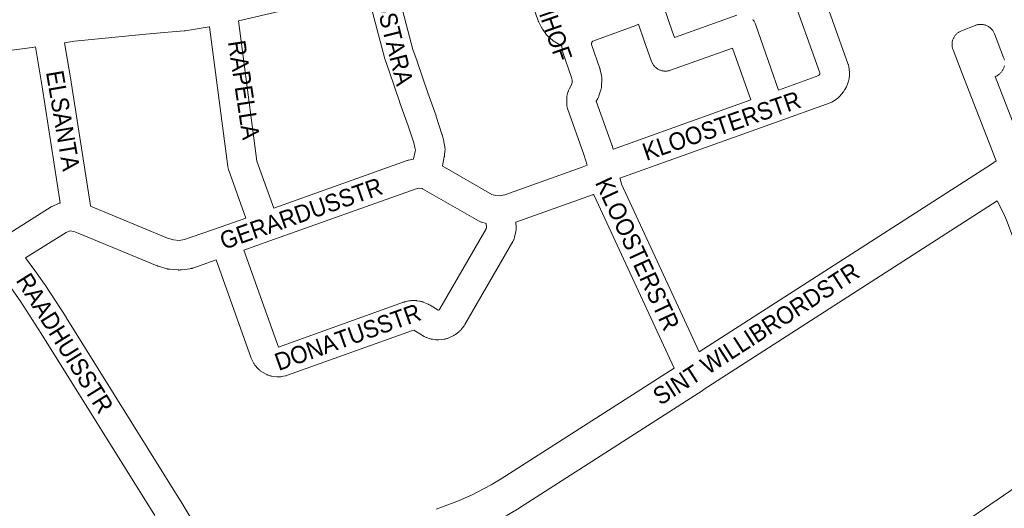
# Model space of a CAD drawing. Header units: metres. Extents: x 123819 to 142731, y 393440 to 405763.
# Tile 303 of 346: x 137635 to 138069, y 400032 to 400248. Entities that reach past the tile are written whole.
import ezdxf
from ezdxf.enums import TextEntityAlignment as Align

# ---------------------------------------------------------------- set-up
doc = ezdxf.new("R2010")
doc.units = ezdxf.units.M
doc.header["$MEASUREMENT"] = 0
for name, color, linetype, lineweight in [('gs-anno-wegen algemeen tekst', 7, 'Continuous', 0), ('gs-knt-aanvullende hoofdweg', 7, 'Continuous', 0), ('gs-knt-wegen algemeen', 7, 'Continuous', 0)]:
    doc.layers.add(name, color=color, linetype=linetype, lineweight=lineweight)
doc.styles.add('Style-Arial', font='arial.ttf')

msp = doc.modelspace()

# ---------------------------------------------------------------- linework, layer by layer
at = {"layer": 'gs-knt-aanvullende hoofdweg', "color": 7, "linetype": 'Continuous', "flags": 128}
for points in [[(137934.92, 400101.27), (138063.71, 400184.01), (138065.83, 400185.46)], [(138066.28, 400167.81), (137936.65, 400084.53), (137936.64, 400084.52), (137855.67, 400032.64), (137855.48, 400032.52), (137850.75, 400029.7), (137850.56, 400029.58), (137850.36, 400029.48), (137841.28, 400024.76), (137841.17, 400024.7), (137841.17, 400024.7), (137841.17, 400024.7)], [(137818.93, 400032.1), (137828.12, 400035.39), (137834.58, 400038.2), (137843.23, 400042.7), (137847.66, 400045.35), (137923.86, 400094.17)]]:
    msp.add_lwpolyline(points, dxfattribs=at)
at = {"layer": 'gs-knt-wegen algemeen', "color": 7, "linetype": 'Continuous', "flags": 128}
for points in [[(137986.66, 400266.75), (138000.59, 400227.89), (138000.67, 400227.65), (138000.74, 400227.4), (138000.81, 400227.16), (138000.86, 400226.91), (138001.04, 400225.62), (138001.12, 400224.32), (138001.07, 400223.02), (138000.91, 400221.72), (138000.63, 400220.45), (138000.24, 400219.2), (137999.74, 400218), (137999.14, 400216.84), (137998.43, 400215.75), (137997.63, 400214.72), (137996.74, 400213.76), (137995.77, 400212.89), (137994.73, 400212.11), (137993.62, 400211.43), (137993.39, 400211.31), (137993.15, 400211.2), (137992.91, 400211.09), (137992.66, 400211), (137968.11, 400202.14), (137901.55, 400178.41), (137899.96, 400177.77), (137899.98, 400177.6), (137900.63, 400175.09), (137934.92, 400101.27)], [(137801.86, 400260.33), (137808.64, 400234.53), (137810.55, 400229.28), (137810.59, 400229.15), (137815.26, 400215.37), (137818.9, 400205.19), (137818.96, 400205.02), (137821.49, 400197.24), (137821.55, 400197.04), (137821.61, 400196.83), (137822.27, 400194.22), (137822.32, 400194), (137822.36, 400193.78), (137822.75, 400191.61), (137822.8, 400191.33), (137822.83, 400191.04), (137822.85, 400190.75), (137822.85, 400190.46), (137822.85, 400190.17), (137822.83, 400189.89), (137822.66, 400187.98), (137822.63, 400187.69), (137822.58, 400187.41), (137822.53, 400187.13), (137821.67, 400183.27), (137821.64, 400183.18)], [(137874.31, 400235.99), (137874.17, 400236.07), (137870.54, 400238.34), (137870.31, 400238.49), (137870.08, 400238.65), (137869.86, 400238.82), (137869.65, 400239), (137868.23, 400240.27), (137868.02, 400240.47), (137867.82, 400240.67), (137867.63, 400240.89), (137867.45, 400241.11), (137867.27, 400241.34), (137865.9, 400243.25), (137865.75, 400243.47), (137865.61, 400243.7), (137865.47, 400243.94), (137865.35, 400244.18), (137864.08, 400246.76), (137863.97, 400247), (137863.87, 400247.24), (137863.78, 400247.49), (137859.54, 400259.69)], [(137958.47, 400247.68), (137958.67, 400247.45), (137958.86, 400247.2), (137959.04, 400246.94), (137959.2, 400246.68), (137959.35, 400246.41), (137959.49, 400246.13), (137959.61, 400245.84), (137959.72, 400245.55), (137969.89, 400216.62), (137987.56, 400223), (137987.65, 400223.09), (137987.74, 400223.19), (137987.82, 400223.29), (137987.89, 400223.4), (137987.95, 400223.52), (137988, 400223.64), (137988.04, 400223.77), (137988.07, 400223.9), (137988.09, 400224.03), (137988.1, 400224.16), (137974.68, 400261.58)], [(137788.95, 400258.26), (137767.9, 400254.86), (137751.52, 400251.62), (137731.83, 400247.09)], [(137808.98, 400186.24), (137809.01, 400186.32), (137809.73, 400189.55), (137809.78, 400190.17), (137809.59, 400191.25), (137809.04, 400193.42), (137806.6, 400200.9), (137802.98, 400211.05), (137802.95, 400211.14), (137798.28, 400224.9), (137796.3, 400230.36), (137796.2, 400230.65), (137796.12, 400230.93), (137788.95, 400258.26)], [(137919.34, 400253.3), (137922.94, 400242.55), (137922.94, 400242.55), (137922.94, 400242.54), (137923.94, 400239.75), (137951.4, 400249.53)], [(137731.83, 400247.09), (137739.93, 400185.31), (137747.35, 400164.63)], [(137719.05, 400244.43), (137719.04, 400244.43), (137718.84, 400244.39), (137708.31, 400242.73), (137708.09, 400242.7), (137707.86, 400242.68), (137699.08, 400241.91), (137691.02, 400241.21), (137659.47, 400238.07), (137655.19, 400237.45)], [(137735.08, 400160.26), (137727.44, 400181.57), (137727.35, 400181.83), (137727.27, 400182.1), (137727.21, 400182.37), (137727.15, 400182.64), (137727.11, 400182.92), (137719.05, 400244.43)], [(137957.64, 400212.23), (137949.61, 400235.07), (137922.18, 400225.3), (137921.88, 400225.2), (137921.57, 400225.12), (137921.26, 400225.05), (137920.94, 400225), (137920.63, 400224.96), (137920.31, 400224.93), (137919.99, 400224.93), (137919.67, 400224.94), (137919.35, 400224.96), (137919.04, 400225), (137918.72, 400225.05), (137918.41, 400225.12), (137918.1, 400225.21), (137917.8, 400225.31), (137917.5, 400225.42), (137917.21, 400225.55), (137916.92, 400225.7), (137916.65, 400225.86), (137916.38, 400226.03), (137916.12, 400226.21), (137915.87, 400226.41), (137915.62, 400226.62), (137915.39, 400226.84), (137915.17, 400227.07), (137914.96, 400227.31), (137914.77, 400227.56), (137914.58, 400227.82), (137914.41, 400228.09), (137914.26, 400228.37), (137914.11, 400228.65), (137913.98, 400228.95), (137913.87, 400229.24), (137910.66, 400238.22), (137910.61, 400238.35), (137908.18, 400245.62), (137908.06, 400245.55), (137907.8, 400245.41), (137907.54, 400245.28), (137907.27, 400245.16), (137907, 400245.05), (137888.02, 400238.11), (137887.62, 400237.69), (137887.5, 400237.42), (137887.44, 400237.29), (137887.36, 400236.7), (137891.04, 400226.15), (137891.11, 400225.94), (137891.17, 400225.73), (137891.22, 400225.52), (137891.81, 400223.06), (137891.87, 400222.77), (137891.92, 400222.48), (137891.95, 400222.19), (137891.98, 400221.9), (137891.99, 400221.61), (137891.98, 400221.32), (137891.88, 400218.5), (137891.87, 400218.2), (137891.83, 400217.89), (137891.79, 400217.59), (137891.72, 400217.29), (137891.65, 400216.99), (137891.56, 400216.69), (137890.68, 400214.02), (137890.58, 400213.74), (137890.47, 400213.47), (137890.34, 400213.2), (137890.21, 400212.94), (137889.52, 400211.68), (137896.38, 400192.5), (137896.44, 400192.32), (137896.5, 400192.15), (137896.96, 400190.6), (137897.04, 400190.63), (137957.64, 400212.23)], [(138065.83, 400185.46), (138050.84, 400223.85), (138046.77, 400234.27), (138046.66, 400234.57), (138046.57, 400234.86), (138046.49, 400235.16), (138046.43, 400235.46), (138046.38, 400235.77), (138046.35, 400236.08), (138046.33, 400236.39), (138046.32, 400236.7), (138046.33, 400237.01), (138046.36, 400237.32), (138046.4, 400237.62), (138046.45, 400237.93), (138046.52, 400238.23), (138046.6, 400238.53), (138046.7, 400238.82), (138046.81, 400239.11), (138046.93, 400239.4), (138047.07, 400239.67), (138047.22, 400239.94), (138047.39, 400240.21), (138047.56, 400240.46), (138047.75, 400240.71), (138047.95, 400240.95), (138048.16, 400241.17), (138048.38, 400241.39), (138048.61, 400241.6), (138048.85, 400241.79), (138049.1, 400241.98), (138049.36, 400242.15), (138049.63, 400242.31), (138049.9, 400242.45), (138050.18, 400242.59), (138050.46, 400242.71), (138056.56, 400245.09), (138056.86, 400245.2), (138057.17, 400245.29), (138057.48, 400245.37), (138057.79, 400245.43), (138058.11, 400245.48), (138058.42, 400245.51), (138058.74, 400245.53), (138059.06, 400245.53), (138059.38, 400245.52), (138059.7, 400245.49), (138060.02, 400245.44), (138060.33, 400245.38), (138060.64, 400245.3), (138060.95, 400245.21), (138061.25, 400245.11), (138061.54, 400244.99), (138061.83, 400244.85), (138062.12, 400244.7), (138062.39, 400244.54), (138062.66, 400244.36), (138062.91, 400244.17), (138063.16, 400243.97), (138063.4, 400243.76), (138063.63, 400243.53), (138063.84, 400243.3), (138064.05, 400243.05), (138064.24, 400242.79), (138064.42, 400242.53), (138064.58, 400242.26), (138064.73, 400241.97), (138064.87, 400241.69), (138064.99, 400241.39), (138069.07, 400230.96), (138069.17, 400230.67), (138069.26, 400230.38), (138069.34, 400230.08), (138069.4, 400229.77)], [(137655.19, 400237.45), (137658.07, 400220.16), (137658.08, 400220.1), (137666.47, 400166.61), (137666.5, 400166.36), (137666.52, 400166.11), (137666.54, 400165.85), (137666.54, 400165.6), (137666.54, 400165.47)], [(137642.3, 400235.59), (137640.98, 400235.4), (137640.91, 400235.39), (137611.61, 400231.51)], [(137653.24, 400166.91), (137645.22, 400218.05), (137642.3, 400235.59)], [(137885.46, 400183.55), (137884.06, 400188.28), (137876.86, 400208.42), (137876.77, 400208.69), (137876.69, 400208.96), (137876.63, 400209.24), (137876.57, 400209.51), (137876.53, 400209.79), (137876.5, 400210.07), (137876.48, 400210.35), (137876.48, 400210.64), (137876.49, 400212.82), (137876.49, 400213.12), (137876.51, 400213.41), (137876.55, 400213.71), (137876.6, 400214), (137876.66, 400214.29), (137876.73, 400214.57), (137877.03, 400215.63), (137877.12, 400215.91), (137877.21, 400216.18), (137877.32, 400216.45), (137877.45, 400216.72), (137877.58, 400216.97), (137878.5, 400218.66), (137878.9, 400219.89), (137878.94, 400220.9), (137878.63, 400222.18), (137874.79, 400233.21), (137874.7, 400233.48), (137874.63, 400233.76), (137874.56, 400234.04), (137874.51, 400234.32), (137874.47, 400234.61), (137874.33, 400235.86), (137874.31, 400235.99)], [(138069.38, 400227.31), (138069.32, 400227.01), (138069.23, 400226.71), (138069.14, 400226.41), (138069.02, 400226.13), (138068.9, 400225.84), (138068.76, 400225.56), (138068.61, 400225.29), (138068.45, 400225.03), (138068.27, 400224.77), (138068.08, 400224.53), (138067.89, 400224.29), (138067.67, 400224.06), (138067.45, 400223.85), (138067.22, 400223.64), (138066.98, 400223.44), (138066.73, 400223.26), (138066.47, 400223.09), (138066.21, 400222.93), (138065.94, 400222.78), (138065.66, 400222.65), (138065.37, 400222.53), (138065.34, 400222.52), (138076.86, 400193)], [(137747.35, 400164.63), (137806.13, 400185.53), (137806.35, 400185.6), (137806.58, 400185.67), (137806.81, 400185.73), (137808.92, 400186.23), (137808.98, 400186.24)], [(137821.64, 400183.18), (137843.48, 400170.67), (137845.22, 400170.16), (137847.06, 400170.05), (137847.7, 400170.13), (137849.21, 400170.53), (137883.25, 400182.61), (137885.46, 400183.55)], [(137841.05, 400157.81), (137839.05, 400158.4), (137838.77, 400158.5), (137838.48, 400158.6), (137838.21, 400158.72), (137837.93, 400158.85), (137837.67, 400159), (137812.89, 400173.18), (137812.75, 400173.22), (137810.98, 400173.33), (137810.16, 400173.14), (137745.6, 400150.18), (137734.19, 400146.13)], [(137888.37, 400170.64), (137888.17, 400170.56), (137887.98, 400170.48), (137887.79, 400170.41), (137854.06, 400158.44)], [(137923.86, 400094.17), (137888.57, 400170.14), (137888.45, 400170.41), (137888.37, 400170.64)], [(138106.41, 400063.62), (138070.29, 400159.33), (138069.04, 400162.39), (138066.28, 400167.81)], [(137630.02, 400153.07), (137649.29, 400165.12), (137649.52, 400165.26), (137649.75, 400165.38), (137649.99, 400165.5), (137652.2, 400166.53), (137652.47, 400166.65), (137652.75, 400166.76), (137653.04, 400166.85), (137653.24, 400166.91)], [(137666.54, 400165.47), (137700.57, 400151.38), (137703.21, 400150.6), (137705.61, 400150.41), (137708.03, 400150.74), (137723.7, 400156.21), (137735.08, 400160.26)], [(137734.19, 400146.13), (137749.5, 400103.45), (137804.52, 400123.14), (137804.77, 400123.22), (137805.02, 400123.29), (137805.27, 400123.35), (137806.9, 400123.73), (137807.16, 400123.78), (137807.42, 400123.82), (137807.68, 400123.85), (137807.95, 400123.88), (137808.21, 400123.89), (137809.39, 400123.91), (137809.67, 400123.91), (137809.95, 400123.9), (137810.22, 400123.87), (137810.49, 400123.84), (137811.66, 400123.66), (137811.93, 400123.62), (137812.2, 400123.56), (137812.47, 400123.49), (137812.73, 400123.41), (137812.99, 400123.32), (137813.24, 400123.22), (137815.41, 400122.29), (137815.63, 400122.19), (137815.85, 400122.09), (137816.06, 400121.97), (137816.27, 400121.85), (137819.75, 400119.71), (137819.98, 400119.73), (137820.21, 400119.84), (137820.51, 400120.23), (137841.01, 400155.56), (137841.14, 400156.17), (137841.05, 400157.81)], [(137854.06, 400158.44), (137854.19, 400155.99), (137854.19, 400155.71), (137854.19, 400155.42), (137854.17, 400155.13), (137854.14, 400154.85), (137854.1, 400154.57), (137854.05, 400154.29), (137853.52, 400151.82), (137853.45, 400151.54), (137853.37, 400151.26), (137853.28, 400150.98), (137853.17, 400150.71), (137853.06, 400150.44), (137852.93, 400150.18), (137852.79, 400149.92)], [(137721.91, 400141.8), (137711.7, 400138.23), (137711.45, 400138.15), (137711.2, 400138.08), (137710.95, 400138.02), (137710.69, 400137.97), (137710.43, 400137.93), (137706.67, 400137.42), (137706.4, 400137.39), (137706.13, 400137.37), (137705.85, 400137.36), (137705.58, 400137.36), (137705.31, 400137.38), (137701.53, 400137.67), (137701.26, 400137.69), (137700.98, 400137.73), (137700.71, 400137.78), (137700.45, 400137.84), (137700.18, 400137.92), (137696.55, 400138.99), (137696.33, 400139.06), (137696.11, 400139.13), (137695.9, 400139.22), (137661.09, 400153.64), (137659.63, 400154.13), (137658.42, 400154.44), (137657.43, 400154.55), (137657.16, 400154.48), (137655.86, 400153.87), (137638, 400142.7)], [(137852.79, 400149.92), (137831.56, 400113.32), (137831.4, 400113.07), (137831.24, 400112.83), (137831.07, 400112.6), (137829.95, 400111.16), (137829.78, 400110.94), (137829.59, 400110.73), (137829.4, 400110.53), (137829.19, 400110.33), (137828.98, 400110.15), (137828.08, 400109.39), (137827.86, 400109.22), (137827.64, 400109.06), (137827.41, 400108.9), (137827.18, 400108.76), (137826.94, 400108.63), (137826.69, 400108.5), (137824.56, 400107.49), (137824.27, 400107.36), (137823.98, 400107.25), (137823.68, 400107.15), (137823.38, 400107.06), (137823.07, 400106.99), (137822.76, 400106.94), (137822.45, 400106.9), (137820.11, 400106.65), (137819.83, 400106.63), (137819.56, 400106.62), (137819.28, 400106.62), (137819.01, 400106.63), (137818.74, 400106.65), (137818.46, 400106.69), (137817.3, 400106.86), (137817.02, 400106.91), (137816.75, 400106.97), (137816.49, 400107.04), (137816.22, 400107.12), (137815.1, 400107.49), (137814.81, 400107.59), (137814.53, 400107.71), (137814.26, 400107.83), (137813.99, 400107.97), (137813.72, 400108.13), (137809.86, 400110.5), (137809.03, 400110.86), (137808.54, 400110.75), (137753.41, 400091.02), (137753.11, 400090.92), (137752.8, 400090.83), (137752.5, 400090.76), (137750.79, 400090.42), (137750.49, 400090.37), (137750.18, 400090.33), (137749.88, 400090.3), (137749.57, 400090.29), (137749.27, 400090.3), (137748.96, 400090.31), (137748.66, 400090.35), (137746.5, 400090.63), (137746.2, 400090.68), (137745.91, 400090.74), (137745.62, 400090.81), (137745.34, 400090.89), (137745.06, 400090.99), (137744.78, 400091.1), (137744.51, 400091.22), (137744.25, 400091.36), (137742.33, 400092.4), (137742.07, 400092.54), (137741.82, 400092.7), (137741.58, 400092.87), (137741.34, 400093.05), (137741.11, 400093.25), (137740.9, 400093.45), (137740.69, 400093.66), (137740.49, 400093.88), (137739.07, 400095.53), (137738.88, 400095.76), (137738.7, 400096), (137738.54, 400096.25), (137738.38, 400096.5), (137738.24, 400096.76), (137738.11, 400097.03), (137737.64, 400098.02), (137737.52, 400098.29), (137737.42, 400098.57), (137721.91, 400141.8)], [(137638, 400142.7), (137641.23, 400138.36), (137641.34, 400138.21), (137646.3, 400131.16), (137646.42, 400130.97), (137655.83, 400116.53), (137655.9, 400116.42), (137706.02, 400036.1), (137706.08, 400036), (137723.88, 400006.32)], [(137694.95, 400029.25), (137644.89, 400109.47), (137635.58, 400123.77), (137630.74, 400130.66)], [(137825.22, 399893.49), (137883.15, 399912.47), (137885.67, 399913.54), (137890.95, 399916.39), (137907.09, 399927.36), (137999.31, 399990.4), (138063.02, 400033.96), (138106.41, 400063.62)]]:
    msp.add_lwpolyline(points, dxfattribs=at)

# ---------------------------------------------------------------- texts
at = {"layer": 'gs-anno-wegen algemeen tekst', "color": 7, "linetype": 'Continuous', "style": 'Style-Arial', "width": 0.909091}
for s, rotation, p in [('BLOMHOF', 289.2273, (137867.47, 400252.53)), ('OSTARA', 284.1443, (137800.39, 400238.4)), ('RAPELLA', 278.5678, (137734.19, 400216.68)), ('ELSANTA', 279.6783, (137654.46, 400203.16)), ('RAADHUISSTR', 301.9636, (137655.28, 400105.12))]:
    msp.add_text(s, height=7.7, rotation=rotation, dxfattribs=at).set_placement(p, align=Align.MIDDLE_CENTER)
at = {"layer": 'gs-anno-wegen algemeen tekst', "color": 7, "style": 'Style-Arial', "width": 0.909091}
for s, rotation, p in [('KLOOSTERSTR', 19.0112, (137944.74, 400200.89)), ('GERARDUSSTR', 19.3355, (137759.4, 400162.23)), ('KLOOSTERSTR', 294.9721, (137907.68, 400144.48)), ('SINT WILLIBRORDSTR', 32.8306, (137959.94, 400109.33)), ('DONATUSSTR', 19.6913, (137779.93, 400107.83))]:
    msp.add_text(s, height=7.7, rotation=rotation, dxfattribs=at).set_placement(p, align=Align.MIDDLE_CENTER)

doc.saveas('drawing.dxf')
